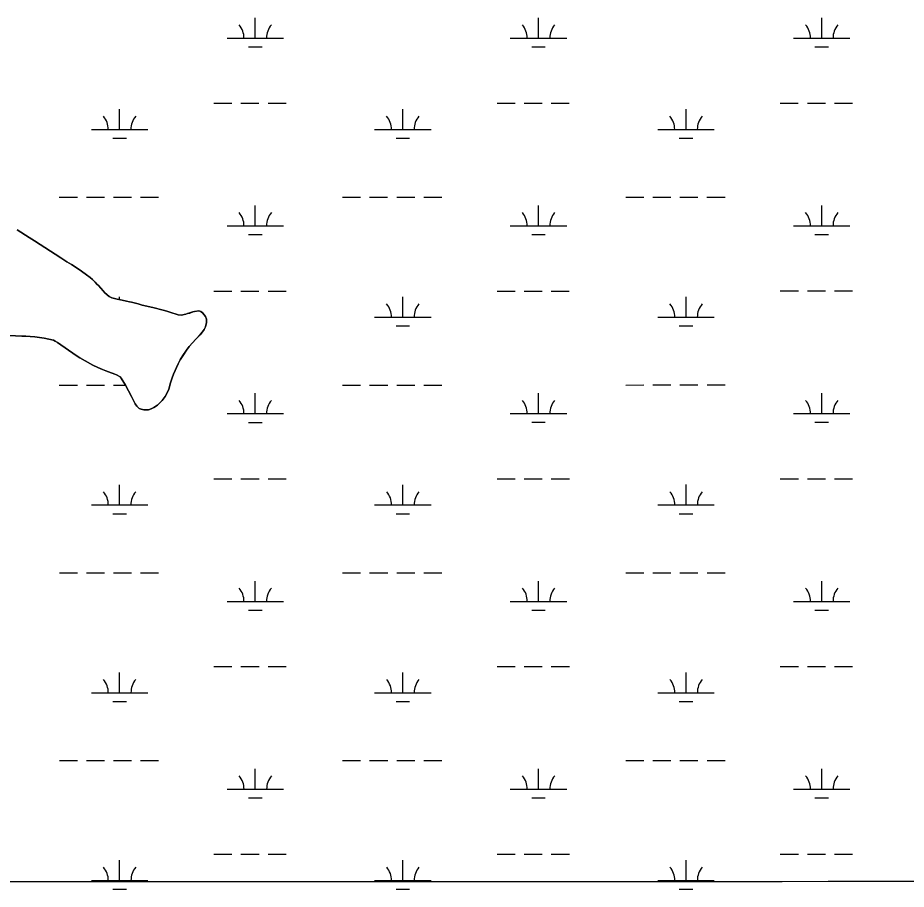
# Model space of a CAD drawing. Extents: x 3263578 to 3301413, y 764927 to 798602.
# Drawn here: x 3291843 to 3293417, y 787939 to 789483 of the extents above; entities that cross this region are included whole.
import ezdxf

# ---------------------------------------------------------------- set-up
doc = ezdxf.new("R2010")
doc.units = 0
for name, color, linetype in [('V-GRID-MAJR', 7, 'Continuous'), ('V-SITE-VEGE', 7, 'Continuous'), ('V-TOPO-SHOR', 7, 'Continuous'), ('V-WETL-SWMP', 7, 'Continuous')]:
    doc.layers.add(name, color=color, linetype=linetype)

msp = doc.modelspace()

# ---------------------------------------------------------------- linework, layer by layer
at = {"layer": 'V-GRID-MAJR'}
msp.add_spline([(3267732.7, 787953.5), (3270352.8, 787952.6), (3275593.1, 787951.5), (3280833.3, 787951.1), (3286073.6, 787951.5), (3291313.9, 787952.6), (3296554.1, 787954.5), (3299174.3, 787955.8)], degree=3, dxfattribs=at)
at = {"layer": 'V-SITE-VEGE'}
for p, q in [((3291841.5, 789107.3), (3291862.8, 789093.8)), ((3291862.8, 789093.8), (3291872.5, 789088.3)), ((3291872.5, 789088.3), (3291919.2, 789057.8)), ((3291919.2, 789057.8), (3291929.7, 789051)), ((3291929.7, 789051), (3291938, 789046.1)), ((3291938, 789046.1), (3291948.1, 789039.8)), ((3291948.1, 789039.8), (3291955.8, 789034.6)), ((3291955.8, 789034.6), (3291964.7, 789028.1)), ((3291964.7, 789028.1), (3291971.1, 789022.9)), ((3291971.1, 789022.9), (3291975, 789019.4)), ((3291975, 789019.4), (3291980, 789014.6)), ((3291980, 789014.6), (3291982.7, 789011.4)), ((3291982.7, 789011.4), (3291985.5, 789008.7)), ((3291985.5, 789008.7), (3291989.7, 789003.9)), ((3291989.7, 789003.9), (3291993.8, 788999.6)), ((3291993.8, 788999.6), (3291996.8, 788996)), ((3291996.8, 788996), (3292004.5, 788989.3)), ((3292004.5, 788989.3), (3292009.3, 788986.9)), ((3292009.3, 788986.9), (3292019, 788984.5)), ((3292019, 788984.5), (3292027.9, 788983.1)), ((3292027.9, 788983.1), (3292035.2, 788981.3)), ((3292035.2, 788981.3), (3292040.7, 788980.2)), ((3292040.7, 788980.2), (3292044.3, 788979.6)), ((3292044.3, 788979.6), (3292051, 788977.6)), ((3292051, 788977.6), (3292056, 788976.4)), ((3292056, 788976.4), (3292062.9, 788974.2)), ((3292062.9, 788974.2), (3292081.9, 788969.9)), ((3292081.9, 788969.9), (3292100.5, 788965.3)), ((3292100.5, 788965.3), (3292106.8, 788963.5)), ((3292106.8, 788963.5), (3292112.4, 788961.5)), ((3292112.4, 788961.5), (3292127, 788957.2)), ((3292127, 788957.2), (3292132.4, 788956.2)), ((3292132.4, 788956.2), (3292140.3, 788958)), ((3292140.3, 788958), (3292143.6, 788959.2)), ((3292143.6, 788959.2), (3292147.4, 788960.1)), ((3292147.4, 788960.1), (3292152.7, 788962.1)), ((3292152.7, 788962.1), (3292155.9, 788962.9)), ((3292155.9, 788962.9), (3292163.4, 788963.9)), ((3292163.4, 788963.9), (3292166.8, 788962.7)), ((3292166.8, 788962.7), (3292170.7, 788960.1)), ((3292170.7, 788960.1), (3292175.5, 788954.2)), ((3292175.5, 788954.2), (3292177.3, 788949.1)), ((3292177.3, 788943.5), (3292175.3, 788935.4)), ((3292177.3, 788949.1), (3292177.3, 788943.5)), ((3292170.1, 788927.1), (3292165.8, 788921.7)), ((3292172.9, 788931), (3292170.1, 788927.1)), ((3292175.3, 788935.4), (3292172.9, 788931)), ((3291850.1, 788919), (3291827.2, 788920.2)), ((3291856.7, 788919), (3291850.1, 788919)), ((3291872.7, 788917.9), (3291856.7, 788919)), ((3291889.5, 788915.5), (3291872.7, 788917.9)), ((3291905.9, 788912.1), (3291889.5, 788915.5)), ((3291909.1, 788910.3), (3291905.9, 788912.1)), ((3291912.9, 788908), (3291909.1, 788910.3)), ((3291946.1, 788885), (3291912.9, 788908)), ((3292158.1, 788913.6), (3292146.6, 788900.8)), ((3292165.8, 788921.7), (3292158.1, 788913.6)), ((3292141.8, 788894.6), (3292134.9, 788884.5)), ((3292146.6, 788900.8), (3292141.8, 788894.6)), ((3291952.4, 788880.8), (3291946.1, 788885)), ((3291961.9, 788875.3), (3291952.4, 788880.8)), ((3291975.6, 788868), (3291961.9, 788875.3)), ((3292130.6, 788877.4), (3292126.6, 788870.1)), ((3292134.9, 788884.5), (3292130.6, 788877.4)), ((3291984.5, 788863.6), (3291975.6, 788868)), ((3291993, 788859.8), (3291984.5, 788863.6)), ((3291998.5, 788857.7), (3291993, 788859.8)), ((3292126.6, 788870.1), (3292118.9, 788852.1)), ((3292003.3, 788855.9), (3291998.5, 788857.7)), ((3292014.6, 788852.1), (3292003.3, 788855.9)), ((3292017.7, 788850.7), (3292014.6, 788852.1)), ((3292023.9, 788847), (3292017.7, 788850.7)), ((3292026.1, 788844.8), (3292023.9, 788847)), ((3292033.6, 788832.5), (3292026.1, 788844.8)), ((3292116.3, 788845.4), (3292113.3, 788836.3)), ((3292118.9, 788852.1), (3292116.3, 788845.4)), ((3292044.2, 788812.3), (3292033.6, 788832.5)), ((3292113.3, 788836.3), (3292110.2, 788825)), ((3292050.8, 788799.1), (3292044.2, 788812.3)), ((3292103.8, 788812.3), (3292098.3, 788805.4)), ((3292107, 788817.3), (3292103.8, 788812.3)), ((3292110.2, 788825), (3292107, 788817.3)), ((3292053.5, 788795.1), (3292050.8, 788799.1)), ((3292090.4, 788797.1), (3292084, 788792.5)), ((3292094.3, 788800.8), (3292090.4, 788797.1)), ((3292098.3, 788805.4), (3292094.3, 788800.8)), ((3292057.9, 788791.2), (3292053.5, 788795.1)), ((3292061.5, 788789.6), (3292057.9, 788791.2)), ((3292066, 788788.6), (3292061.5, 788789.6)), ((3292074.1, 788788.8), (3292066, 788788.6)), ((3292078.9, 788790.2), (3292074.1, 788788.8)), ((3292084, 788792.5), (3292078.9, 788790.2))]:
    msp.add_line(p, q, dxfattribs=at)
at = {"layer": 'V-TOPO-SHOR'}
msp.add_lwpolyline([(3291827.2, 788920.2), (3291850.1, 788919), (3291856.7, 788919), (3291872.7, 788917.9), (3291889.5, 788915.5), (3291905.9, 788912.1), (3291909.1, 788910.3), (3291912.9, 788908), (3291946.1, 788885), (3291952.4, 788880.8), (3291961.9, 788875.3), (3291975.6, 788868), (3291984.5, 788863.6), (3291993, 788859.8), (3291998.5, 788857.7), (3292003.3, 788855.9), (3292014.6, 788852.1), (3292017.7, 788850.7), (3292023.9, 788847), (3292026.1, 788844.8), (3292033.6, 788832.5), (3292044.2, 788812.3), (3292050.8, 788799.1), (3292053.5, 788795.1), (3292057.9, 788791.2), (3292061.5, 788789.6), (3292066, 788788.6), (3292074.1, 788788.8), (3292078.9, 788790.2), (3292084, 788792.5), (3292090.4, 788797.1), (3292094.3, 788800.8), (3292098.3, 788805.4), (3292103.8, 788812.3), (3292107, 788817.3), (3292110.2, 788825), (3292113.3, 788836.3), (3292116.3, 788845.4), (3292118.9, 788852.1), (3292126.6, 788870.1), (3292130.6, 788877.4), (3292134.9, 788884.5), (3292141.8, 788894.6), (3292146.6, 788900.8), (3292158.1, 788913.6), (3292165.8, 788921.7), (3292170.1, 788927.1), (3292172.9, 788931), (3292175.3, 788935.4), (3292177.3, 788943.5), (3292177.3, 788949.1), (3292175.5, 788954.2), (3292170.7, 788960.1), (3292166.8, 788962.7), (3292163.4, 788963.9), (3292155.9, 788962.9), (3292152.7, 788962.1), (3292147.4, 788960.1), (3292143.6, 788959.2), (3292140.3, 788958), (3292132.4, 788956.2), (3292127, 788957.2), (3292112.4, 788961.5), (3292106.8, 788963.5), (3292100.5, 788965.3), (3292081.9, 788969.9), (3292062.9, 788974.2), (3292056, 788976.4), (3292051, 788977.6), (3292044.3, 788979.6), (3292040.7, 788980.2), (3292035.2, 788981.3), (3292027.9, 788983.1), (3292019, 788984.5), (3292009.3, 788986.9), (3292004.5, 788989.3), (3291996.8, 788996), (3291993.8, 788999.6), (3291989.7, 789003.9), (3291985.5, 789008.7), (3291982.7, 789011.4), (3291980, 789014.6), (3291975, 789019.4), (3291971.1, 789022.9), (3291964.7, 789028.1), (3291955.8, 789034.6), (3291948.1, 789039.8), (3291938, 789046.1), (3291929.7, 789051), (3291919.2, 789057.8), (3291872.5, 789088.3), (3291862.8, 789093.8), (3291841.5, 789107.3)], dxfattribs=at)
at = {"layer": 'V-WETL-SWMP'}
for p, q in [((3292263.5, 789447.2), (3292263.5, 789483.2)), ((3292765.4, 789447.2), (3292765.4, 789483.2)), ((3293267.3, 789447.3), (3293267.3, 789483.3)), ((3292213.5, 789447.2), (3292313.5, 789447.2)), ((3292715.4, 789447.2), (3292815.4, 789447.2)), ((3293217.3, 789447.3), (3293317.3, 789447.3)), ((3292251.5, 789431.8), (3292275.5, 789431.8)), ((3292753.4, 789431.8), (3292777.4, 789431.8)), ((3293255.3, 789431.9), (3293279.3, 789431.9)), ((3292190.1, 789331.8), (3292222.1, 789331.8)), ((3292238.1, 789331.8), (3292270.1, 789331.8)), ((3292286.1, 789331.8), (3292318.1, 789331.8)), ((3292692, 789331.8), (3292724, 789331.8)), ((3292740, 789331.8), (3292772, 789331.8)), ((3292788, 789331.8), (3292820, 789331.8)), ((3293193.9, 789331.8), (3293225.9, 789331.8)), ((3293241.9, 789331.8), (3293273.9, 789331.9)), ((3293289.9, 789331.9), (3293321.9, 789331.9)), ((3292023.1, 789285.3), (3292023.1, 789321.3)), ((3292525, 789285.4), (3292525, 789321.4)), ((3293026.9, 789285.4), (3293026.9, 789321.4)), ((3291973.1, 789285.3), (3292073.1, 789285.3)), ((3292475, 789285.4), (3292575, 789285.4)), ((3292976.9, 789285.4), (3293076.9, 789285.4)), ((3292011.1, 789269.9), (3292035.1, 789269.9)), ((3292513, 789269.9), (3292537, 789269.9)), ((3293014.9, 789270), (3293038.9, 789270)), ((3291916.2, 789165.3), (3291948.2, 789165.3)), ((3291964.2, 789165.3), (3291996.2, 789165.3)), ((3292012.2, 789165.3), (3292044.2, 789165.3)), ((3292060.2, 789165.3), (3292092.2, 789165.3)), ((3292418.1, 789165.3), (3292450.1, 789165.3)), ((3292466.1, 789165.3), (3292498.1, 789165.3)), ((3292514.1, 789165.3), (3292546.1, 789165.3)), ((3292562.1, 789165.3), (3292594.1, 789165.3)), ((3292920, 789165.3), (3292952, 789165.3)), ((3292968, 789165.3), (3293000, 789165.3)), ((3293016, 789165.3), (3293048, 789165.3)), ((3293064, 789165.3), (3293096, 789165.3)), ((3292263.5, 789114.5), (3292263.5, 789150.5)), ((3292765.4, 789114.6), (3292765.4, 789150.6)), ((3293267.4, 789114.6), (3293267.3, 789150.6)), ((3292213.5, 789114.5), (3292313.5, 789114.5)), ((3292715.4, 789114.6), (3292815.4, 789114.6)), ((3293217.4, 789114.6), (3293317.4, 789114.6)), ((3291862.8, 789093.8), (3291841.4, 789107.3)), ((3292251.5, 789099.1), (3292275.5, 789099.1)), ((3292753.4, 789099.1), (3292777.4, 789099.1)), ((3293255.4, 789099.2), (3293279.4, 789099.2)), ((3291872.5, 789088.3), (3291862.8, 789093.8)), ((3291919.2, 789057.8), (3291872.5, 789088.3)), ((3291929.7, 789051), (3291919.2, 789057.8)), ((3291938, 789046.1), (3291929.7, 789051)), ((3291948.1, 789039.8), (3291938, 789046.1)), ((3291955.8, 789034.6), (3291948.1, 789039.8)), ((3291964.7, 789028.1), (3291955.8, 789034.6)), ((3291971.1, 789022.9), (3291964.7, 789028.1)), ((3291975, 789019.4), (3291971.1, 789022.9)), ((3291980, 789014.6), (3291975, 789019.4)), ((3291982.7, 789011.5), (3291980, 789014.6)), ((3291985.5, 789008.7), (3291982.7, 789011.5)), ((3291989.6, 789003.9), (3291985.5, 789008.7)), ((3291993.8, 788999.6), (3291989.6, 789003.9)), ((3291996.8, 788996), (3291993.8, 788999.6)), ((3292004.5, 788989.3), (3291996.8, 788996)), ((3292009.2, 788986.9), (3292004.5, 788989.3)), ((3292018.9, 788984.5), (3292009.2, 788986.9)), ((3292023.1, 788983.9), (3292023.1, 788988.7)), ((3292190.1, 788999.1), (3292222.1, 788999.1)), ((3292238.1, 788999.1), (3292270.1, 788999.1)), ((3292286.1, 788999.1), (3292318.1, 788999.1)), ((3292525, 788952.7), (3292525, 788988.7)), ((3292692, 788999.1), (3292724, 788999.1)), ((3292740, 788999.1), (3292772, 788999.1)), ((3292788, 788999.1), (3292820, 788999.1)), ((3293026.9, 788952.7), (3293026.9, 788988.7)), ((3293194, 788999.2), (3293226, 788999.2)), ((3293242, 788999.2), (3293274, 788999.2)), ((3293290, 788999.2), (3293322, 788999.2)), ((3292027.8, 788983.1), (3292018.9, 788984.5)), ((3292035.2, 788981.4), (3292027.8, 788983.1)), ((3292040.7, 788980.2), (3292035.2, 788981.4)), ((3292044.3, 788979.6), (3292040.7, 788980.2)), ((3292051, 788977.6), (3292044.3, 788979.6)), ((3292055.9, 788976.4), (3292051, 788977.6)), ((3292062.9, 788974.2), (3292055.9, 788976.4)), ((3292081.9, 788969.9), (3292062.9, 788974.2)), ((3292100.5, 788965.3), (3292081.9, 788969.9)), ((3292106.8, 788963.5), (3292100.5, 788965.3)), ((3292112.3, 788961.5), (3292106.8, 788963.5)), ((3292127, 788957.2), (3292112.3, 788961.5)), ((3292132.3, 788956.2), (3292127, 788957.2)), ((3292140.2, 788958), (3292132.3, 788956.2)), ((3292143.6, 788959.2), (3292140.2, 788958)), ((3292147.4, 788960.2), (3292143.6, 788959.2)), ((3292152.7, 788962.1), (3292147.4, 788960.2)), ((3292155.9, 788962.9), (3292152.7, 788962.1)), ((3292163.4, 788963.9), (3292155.9, 788962.9)), ((3292166.8, 788962.7), (3292163.4, 788963.9)), ((3292170.7, 788960.2), (3292166.8, 788962.7)), ((3292175.5, 788954.2), (3292170.7, 788960.2)), ((3292177.3, 788949.1), (3292175.5, 788954.2)), ((3292175.3, 788935.4), (3292177.3, 788943.5)), ((3292177.3, 788943.5), (3292177.3, 788949.1)), ((3292475, 788952.7), (3292575, 788952.7)), ((3292976.9, 788952.7), (3293076.9, 788952.7)), ((3292165.8, 788921.8), (3292170.1, 788927.1)), ((3292170.1, 788927.1), (3292172.9, 788931.1)), ((3292172.9, 788931.1), (3292175.3, 788935.4)), ((3292513, 788937.3), (3292537, 788937.3)), ((3293014.9, 788937.3), (3293038.9, 788937.3)), ((3291827.1, 788920.2), (3291850.1, 788919.1)), ((3291850.1, 788919.1), (3291856.6, 788919.1)), ((3291856.6, 788919.1), (3291872.7, 788917.9)), ((3291872.7, 788917.9), (3291889.5, 788915.5)), ((3291889.5, 788915.5), (3291905.9, 788912.1)), ((3291905.9, 788912.1), (3291909.1, 788910.3)), ((3291909.1, 788910.3), (3291912.8, 788908)), ((3291912.8, 788908), (3291946.1, 788885)), ((3292146.6, 788900.8), (3292158, 788913.6)), ((3292158, 788913.6), (3292165.8, 788921.8)), ((3292134.9, 788884.6), (3292141.8, 788894.6)), ((3292141.8, 788894.6), (3292146.6, 788900.8)), ((3291946.1, 788885), (3291952.4, 788880.8)), ((3291952.4, 788880.8), (3291961.9, 788875.3)), ((3291961.9, 788875.3), (3291975.6, 788868)), ((3292126.6, 788870.1), (3292130.5, 788877.4)), ((3292130.5, 788877.4), (3292134.9, 788884.6)), ((3291975.6, 788868), (3291984.5, 788863.6)), ((3291984.5, 788863.6), (3291993, 788859.8)), ((3291993, 788859.8), (3291998.5, 788857.7)), ((3292118.8, 788852.1), (3292126.6, 788870.1)), ((3291998.5, 788857.7), (3292003.3, 788855.9)), ((3292003.3, 788855.9), (3292014.5, 788852.1)), ((3292014.5, 788852.1), (3292017.7, 788850.7)), ((3292017.7, 788850.7), (3292023.9, 788847)), ((3292023.9, 788847), (3292026, 788844.8)), ((3292026, 788844.8), (3292033.5, 788832.5)), ((3292113.3, 788836.3), (3292116.3, 788845.4)), ((3292116.3, 788845.4), (3292118.8, 788852.1)), ((3291916.2, 788832.6), (3291948.2, 788832.6)), ((3291964.2, 788832.6), (3291996.2, 788832.6)), ((3292012.2, 788832.6), (3292033.5, 788832.6)), ((3292033.5, 788832.5), (3292044.2, 788812.3)), ((3292110.1, 788825), (3292113.3, 788836.3)), ((3292418.2, 788832.6), (3292450.2, 788832.6)), ((3292466.2, 788832.6), (3292498.2, 788832.6)), ((3292514.2, 788832.6), (3292546.2, 788832.6)), ((3292562.2, 788832.6), (3292594.2, 788832.6)), ((3292920.1, 788832.6), (3292952.1, 788832.7)), ((3292968.1, 788832.7), (3293000.1, 788832.7)), ((3293016.1, 788832.7), (3293048.1, 788832.7)), ((3293064.1, 788832.7), (3293096.1, 788832.7)), ((3292044.2, 788812.3), (3292050.8, 788799.1)), ((3292098.3, 788805.4), (3292103.8, 788812.3)), ((3292103.8, 788812.3), (3292107, 788817.3)), ((3292107, 788817.3), (3292110.1, 788825)), ((3292263.6, 788781.9), (3292263.6, 788817.9)), ((3292765.5, 788781.9), (3292765.5, 788817.9)), ((3293267.4, 788781.9), (3293267.4, 788817.9)), ((3292050.8, 788799.1), (3292053.5, 788795.1)), ((3292084, 788792.5), (3292090.3, 788797.1)), ((3292090.3, 788797.1), (3292094.3, 788800.9)), ((3292094.3, 788800.9), (3292098.3, 788805.4)), ((3292053.5, 788795.1), (3292057.9, 788791.2)), ((3292057.9, 788791.2), (3292061.4, 788789.6)), ((3292061.4, 788789.6), (3292066, 788788.6)), ((3292066, 788788.6), (3292074.1, 788788.8)), ((3292074.1, 788788.8), (3292078.9, 788790.2)), ((3292078.9, 788790.2), (3292084, 788792.5)), ((3292213.6, 788781.9), (3292313.6, 788781.9)), ((3292715.5, 788781.9), (3292815.5, 788781.9)), ((3293217.4, 788781.9), (3293317.4, 788781.9)), ((3292251.6, 788766.4), (3292275.6, 788766.4)), ((3292753.5, 788766.5), (3292777.5, 788766.5)), ((3293255.4, 788766.5), (3293279.4, 788766.5)), ((3292023.1, 788620), (3292023.1, 788656)), ((3292190.2, 788666.4), (3292222.2, 788666.4)), ((3292238.2, 788666.4), (3292270.2, 788666.4)), ((3292286.2, 788666.4), (3292318.2, 788666.4)), ((3292525, 788620), (3292525, 788656)), ((3292692.1, 788666.5), (3292724.1, 788666.5)), ((3292740.1, 788666.5), (3292772.1, 788666.5)), ((3292788.1, 788666.5), (3292820.1, 788666.5)), ((3293026.9, 788620.1), (3293026.9, 788656.1)), ((3293194, 788666.5), (3293226, 788666.5)), ((3293242, 788666.5), (3293274, 788666.5)), ((3293290, 788666.5), (3293322, 788666.5)), ((3291973.1, 788620), (3292073.1, 788620)), ((3292475, 788620), (3292575, 788620)), ((3292976.9, 788620), (3293076.9, 788620.1)), ((3292011.1, 788604.5), (3292035.1, 788604.6)), ((3292513, 788604.6), (3292537, 788604.6)), ((3293014.9, 788604.6), (3293038.9, 788604.6)), ((3291916.3, 788499.9), (3291948.3, 788499.9)), ((3291964.3, 788499.9), (3291996.3, 788499.9)), ((3292012.3, 788499.9), (3292044.3, 788499.9)), ((3292060.3, 788499.9), (3292092.3, 788499.9)), ((3292418.2, 788499.9), (3292450.2, 788499.9)), ((3292466.2, 788499.9), (3292498.2, 788499.9)), ((3292514.2, 788499.9), (3292546.2, 788499.9)), ((3292562.2, 788499.9), (3292594.2, 788500)), ((3292920.1, 788500), (3292952.1, 788500)), ((3292968.1, 788500), (3293000.1, 788500)), ((3293016.1, 788500), (3293048.1, 788500)), ((3293064.1, 788500), (3293096.1, 788500)), ((3292263.6, 788449.2), (3292263.6, 788485.2)), ((3292765.5, 788449.2), (3292765.5, 788485.2)), ((3293267.4, 788449.3), (3293267.4, 788485.3)), ((3292213.6, 788449.2), (3292313.6, 788449.2)), ((3292715.5, 788449.2), (3292815.5, 788449.2)), ((3293217.4, 788449.3), (3293317.4, 788449.3)), ((3292251.6, 788433.8), (3292275.6, 788433.8)), ((3292753.5, 788433.8), (3292777.5, 788433.8)), ((3293255.4, 788433.8), (3293279.4, 788433.8)), ((3292190.2, 788333.7), (3292222.2, 788333.8)), ((3292238.2, 788333.8), (3292270.2, 788333.8)), ((3292286.2, 788333.8), (3292318.2, 788333.8)), ((3292692.1, 788333.8), (3292724.1, 788333.8)), ((3292740.1, 788333.8), (3292772.1, 788333.8)), ((3292788.1, 788333.8), (3292820.1, 788333.8)), ((3293194, 788333.8), (3293226, 788333.8)), ((3293242, 788333.8), (3293274, 788333.8)), ((3293290, 788333.8), (3293322, 788333.8)), ((3292023.1, 788287.3), (3292023.1, 788323.3)), ((3292525, 788287.3), (3292525, 788323.3)), ((3293026.9, 788287.4), (3293026.9, 788323.4)), ((3291973.1, 788287.3), (3292073.1, 788287.3)), ((3292475, 788287.3), (3292575, 788287.3)), ((3292976.9, 788287.4), (3293076.9, 788287.4)), ((3292011.1, 788271.9), (3292035.1, 788271.9)), ((3292513, 788271.9), (3292537, 788271.9)), ((3293014.9, 788271.9), (3293038.9, 788271.9)), ((3291916.3, 788167.2), (3291948.3, 788167.2)), ((3291964.3, 788167.2), (3291996.3, 788167.2)), ((3292012.3, 788167.2), (3292044.3, 788167.2)), ((3292060.3, 788167.2), (3292092.3, 788167.2)), ((3292418.2, 788167.3), (3292450.2, 788167.3)), ((3292466.2, 788167.3), (3292498.2, 788167.3)), ((3292514.2, 788167.3), (3292546.2, 788167.3)), ((3292562.2, 788167.3), (3292594.2, 788167.3)), ((3292920.1, 788167.3), (3292952.1, 788167.3)), ((3292968.1, 788167.3), (3293000.1, 788167.3)), ((3293016.1, 788167.3), (3293048.1, 788167.3)), ((3293064.1, 788167.3), (3293096.1, 788167.3)), ((3292263.6, 788116.5), (3292263.6, 788152.5)), ((3292765.5, 788116.5), (3292765.5, 788152.5)), ((3293267.4, 788116.6), (3293267.4, 788152.6)), ((3292213.6, 788116.5), (3292313.6, 788116.5)), ((3292715.5, 788116.5), (3292815.5, 788116.6)), ((3293217.4, 788116.6), (3293317.4, 788116.6)), ((3292251.6, 788101.1), (3292275.6, 788101.1)), ((3292753.5, 788101.1), (3292777.5, 788101.1)), ((3293255.4, 788101.2), (3293279.4, 788101.2)), ((3292190.2, 788001.1), (3292222.2, 788001.1)), ((3292238.2, 788001.1), (3292270.2, 788001.1)), ((3292286.2, 788001.1), (3292318.2, 788001.1)), ((3292692.1, 788001.1), (3292724.1, 788001.1)), ((3292740.1, 788001.1), (3292772.1, 788001.1)), ((3292788.1, 788001.1), (3292820.1, 788001.1)), ((3293194, 788001.1), (3293226, 788001.1)), ((3293242, 788001.1), (3293274, 788001.2)), ((3293290, 788001.2), (3293322, 788001.2)), ((3292023.2, 787954.6), (3292023.1, 787990.6)), ((3292525.1, 787954.7), (3292525.1, 787990.7)), ((3293027, 787954.7), (3293027, 787990.7)), ((3291973.2, 787954.6), (3292073.2, 787954.6)), ((3292475.1, 787954.7), (3292575.1, 787954.7)), ((3292977, 787954.7), (3293077, 787954.7)), ((3292011.2, 787939.2), (3292035.2, 787939.2)), ((3292513.1, 787939.2), (3292537.1, 787939.2)), ((3293015, 787939.3), (3293039, 787939.3))]:
    msp.add_line(p, q, dxfattribs=at)
for centre, start, end in [((3292208.3, 789447.7), 359.2323, 40.776), ((3292318.8, 789447.7), 139.2323, 180.776), ((3292710.2, 789447.7), 359.2323, 40.776), ((3292820.7, 789447.7), 139.2323, 180.776), ((3293212.1, 789447.8), 359.2323, 40.776), ((3293322.6, 789447.8), 139.2323, 180.776), ((3291967.8, 789285.8), 359.2323, 40.776), ((3292078.3, 789285.8), 139.2323, 180.776), ((3292469.7, 789285.8), 359.2323, 40.776), ((3292580.2, 789285.8), 139.2323, 180.776), ((3292971.6, 789285.9), 359.2323, 40.776), ((3293082.1, 789285.9), 139.2323, 180.776), ((3292208.3, 789115), 359.2323, 40.776), ((3292318.8, 789115), 139.2323, 180.776), ((3292710.2, 789115), 359.2323, 40.776), ((3292820.7, 789115.1), 139.2323, 180.776), ((3293212.1, 789115.1), 359.2323, 40.776), ((3293322.6, 789115.1), 139.2323, 180.776), ((3292469.7, 788953.2), 359.2323, 40.776), ((3292580.2, 788953.2), 139.2323, 180.776), ((3292971.7, 788953.2), 359.2323, 40.776), ((3293082.1, 788953.2), 139.2323, 180.776), ((3292208.3, 788782.3), 359.2323, 40.776), ((3292318.8, 788782.3), 139.2323, 180.776), ((3292710.2, 788782.4), 359.2323, 40.776), ((3292820.7, 788782.4), 139.2323, 180.776), ((3293212.1, 788782.4), 359.2323, 40.776), ((3293322.6, 788782.4), 139.2323, 180.776), ((3291967.9, 788620.5), 359.2323, 40.776), ((3292078.3, 788620.5), 139.2323, 180.776), ((3292469.8, 788620.5), 359.2323, 40.776), ((3292580.3, 788620.5), 139.2323, 180.776), ((3292971.7, 788620.5), 359.2323, 40.776), ((3293082.2, 788620.5), 139.2323, 180.776), ((3292208.3, 788449.7), 359.2323, 40.776), ((3292318.8, 788449.7), 139.2323, 180.776), ((3292710.3, 788449.7), 359.2323, 40.776), ((3292820.7, 788449.7), 139.2323, 180.776), ((3293212.2, 788449.7), 359.2323, 40.776), ((3293322.6, 788449.7), 139.2323, 180.776), ((3291967.9, 788287.8), 359.2323, 40.776), ((3292078.4, 788287.8), 139.2323, 180.776), ((3292469.8, 788287.8), 359.2323, 40.776), ((3292580.3, 788287.8), 139.2323, 180.776), ((3292971.7, 788287.8), 359.2323, 40.776), ((3293082.2, 788287.9), 139.2323, 180.776), ((3292208.4, 788117), 359.2323, 40.776), ((3292318.9, 788117), 139.2323, 180.776), ((3292710.3, 788117), 359.2323, 40.776), ((3292820.8, 788117), 139.2323, 180.776), ((3293212.2, 788117.1), 359.2323, 40.776), ((3293322.7, 788117.1), 139.2323, 180.776), ((3291967.9, 787955.1), 359.2323, 40.776), ((3292078.4, 787955.1), 139.2323, 180.776), ((3292469.8, 787955.1), 359.2323, 40.776), ((3292580.3, 787955.1), 139.2323, 180.776), ((3292971.7, 787955.2), 359.2323, 40.776), ((3293082.2, 787955.2), 139.2323, 180.776)]:
    msp.add_arc(centre, 35.2, start, end, dxfattribs=at)

doc.saveas('drawing.dxf')
